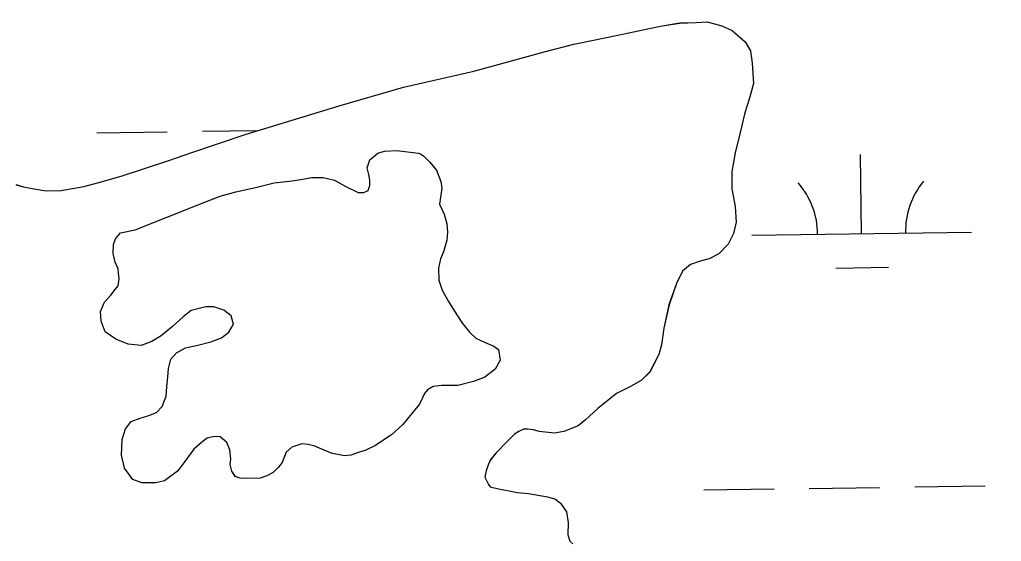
# Model space of a CAD drawing. Extents: x 3767014 to 3805179, y 361544 to 387384.
# Drawn here: x 3790849.2 to 3791295.9, y 369151.8 to 369389 of the extents above; entities that cross this region are included whole.
import ezdxf

# ---------------------------------------------------------------- set-up
doc = ezdxf.new("R2010")
doc.units = 0
for name, color, linetype in [('V-RIVR-EDGE', 7, 'Continuous'), ('V-TOPO-SHOR', 7, 'Continuous'), ('V-WETL-SWMP', 7, 'Continuous')]:
    doc.layers.add(name, color=color, linetype=linetype)

msp = doc.modelspace()

# ---------------------------------------------------------------- linework, layer by layer
at = {"layer": 'V-RIVR-EDGE'}
msp.add_spline([(3785266.865, 377529.211), (3785342.8, 377494.248), (3785391.258, 377467.439), (3785439.72, 377442.249), (3785475.246, 377418.707), (3785525.316, 377389.469), (3785575.383, 377359.422), (3785621.413, 377331.811), (3785722.351, 377269.288), (3785796.661, 377231.094), (3785852.385, 377199.415), (3785928.324, 377166.069), (3785964.678, 377149.804), (3786028.506, 377124.576), (3786060.018, 377113.175), (3786092.316, 377092.068), (3786117.34, 377073.405), (3786135.083, 377053.143), (3786154.458, 377039.347), (3786176.258, 377024.735), (3786206.946, 377006.867), (3786256.211, 376979.248), (3786328.098, 376942.677), (3786374.949, 376919.917), (3786491.265, 376862.208), (3786553.467, 376833.749), (3786619.713, 376805.279), (3786729.589, 376759.718), (3786796.656, 376736.099), (3786845.136, 376718.187), (3786867.767, 376712.469), (3787003.51, 376661.992), (3787089.16, 376631.048), (3787163.496, 376603.367), (3787230.559, 376578.13), (3787257.223, 376568.359), (3787300.044, 376551.27), (3787354.992, 376532.533), (3787409.127, 376512.181), (3787544.074, 376466.558), (3787612.756, 376442.126), (3787657.197, 376425.841), (3787730.724, 376398.162), (3787781.63, 376380.244), (3787834.96, 376361.511), (3787891.524, 376341.961), (3787940, 376322.432), (3787998.976, 376297.215), (3788050.697, 376281.721), (3788117.768, 376259.719), (3788176.757, 376240.164), (3788221.198, 376223.879), (3788259.981, 376209.226), (3788406.252, 376164.383), (3788541.215, 376125.23), (3788606.67, 376104.041), (3788679.39, 376077.173), (3788748.889, 376055.974), (3788871.693, 376005.528), (3788969.454, 375966.467), (3789047.013, 375933.926), (3789119.723, 375903.014), (3789155.253, 375881.09), (3789182.716, 375867.274), (3789214.225, 375854.256), (3789257.04, 375834.74), (3789281.286, 375828.21), (3789303.105, 375821.686), (3789328.955, 375809.491), (3789367.724, 375789.177), (3789414.577, 375767.225), (3789468.708, 375745.255), (3789509.105, 375728.981), (3789555.157, 375710.266), (3789585.849, 375694.015), (3789620.578, 375675.328), (3789681.97, 375646.062), (3789753.859, 375610.3), (3789792.633, 375591.603), (3789842.712, 375566.408), (3789897.64, 375539.584), (3789938.019, 375516.03), (3789968.727, 375506.25), (3790004.289, 375497.265), (3790030.972, 375494.773), (3790047.128, 375487.455), (3790077.007, 375469.589), (3790124.633, 375433.077), (3790192.442, 375382.768), (3790252.165, 375332.478), (3790290.91, 375302.459), (3790337.741, 375271.611), (3790406.357, 375220.491), (3790469.329, 375175.855), (3790570.248, 375106.054), (3790647.751, 375050.868), (3790691.367, 375028.115), (3790744.667, 374997.251), (3790806.838, 374955.852), (3790873.863, 374915.249), (3790932, 374877.903), (3791002.231, 374825.97), (3791052.265, 374782.175), (3791082.927, 374753.793), (3791131.331, 374705.149), (3791170.05, 374664.616), (3791192.631, 374638.681), (3791220.891, 374620.01), (3791288.67, 374557.569), (3791322.577, 374533.223), (3791362.944, 374504.817), (3791396.042, 374480.473), (3791434.785, 374449.645), (3791482.407, 374411.517), (3791534.052, 374365.291), (3791646.192, 374254.216), (3791707.514, 374196.644), (3791738.968, 374161.791), (3791773.65, 374123.694), (3791803.497, 374092.888), (3791829.321, 374070.18), (3791830.912, 374059.662), (3791837.316, 374032.958), (3791849.409, 374017.562), (3791884.123, 373992.405), (3791930.977, 373971.262), (3791954.393, 373955.838), (3791993.134, 373924.202), (3792026.979, 373874.785), (3792047.912, 373836.722), (3792063.186, 373799.482), (3792086.509, 373746.857), (3792112.249, 373690.181), (3792141.261, 373648.864), (3792158.993, 373624.558), (3792177.552, 373607.528), (3792214.702, 373586.409), (3792255.083, 373563.665), (3792301.119, 373538.48), (3792346.34, 373510.871), (3792382.671, 373485.71), (3792422.225, 373455.689), (3792479.537, 373411.875), (3792548.144, 373356.711), (3792619.168, 373298.307), (3792672.431, 373252.077), (3792709.534, 373212.357), (3792750.656, 373162.113), (3792839.385, 373068.08), (3792888.572, 373008.92), (3792945.027, 372945.699), (3792999.062, 372884.91), (3793053.898, 372820.884), (3793149.89, 372720.363), (3793208.761, 372653.092), (3793261.195, 372598.777), (3793315.232, 372538.796), (3793358.792, 372493.399), (3793409.592, 372432.618), (3793462.809, 372367.787), (3793498.283, 372323.219), (3793536.997, 372280.26), (3793578.124, 372232.443), (3793604.724, 372196.792), (3793668.438, 372125.466), (3793703.128, 372090.604), (3793760.41, 372034.66), (3793806.384, 371984.404), (3793839.438, 371942.268), (3793939.427, 371823.136), (3793981.333, 371763.186), (3794029.674, 371688.662), (3794050.609, 371651.408), (3794073.177, 371620.62), (3794178.796, 371488.535), (3794237.625, 371404.28), (3794268.243, 371358.106), (3794301.293, 371314.353), (3794332.724, 371269.794), (3794395.613, 371192), (3794429.476, 371149.862), (3794472.201, 371093.953), (3794523.788, 371024.274), (3794601.175, 370922.181), (3794640.679, 370871.942), (3794687.421, 370805.509), (3794733.389, 370752.828), (3794829.339, 370635.323), (3794895.463, 370557.521), (3794959.948, 370470.826), (3795013.158, 370403.569), (3795070.394, 370329.023), (3795159.854, 370203.448), (3795225.98, 370126.454), (3795296.13, 370041.363), (3795379.18, 369940.065), (3795459.001, 369841.201), (3795508.163, 369772.337), (3795554.103, 369708.333), (3795661.315, 369566.538), (3795715.338, 369500.897), (3795762.105, 369444.169), (3795798.366, 369390.703), (3795915.247, 369234.327), (3795963.601, 369165.465), (3796028.082, 369077.153), (3796043.387, 369052.853), (3796054.672, 369037.459), (3796077.242, 369007.48), (3796148.213, 368927.239), (3796183.677, 368878.627), (3796226.382, 368814.631), (3796275.531, 368740.105), (3796314.222, 368688.25), (3796353.714, 368633.158), (3796401.268, 368567.533), (3796456.873, 368487.33), (3796513.292, 368409.551), (3796545.533, 368365.8), (3796626.113, 368246.716), (3796670.449, 368188.377), (3796704.298, 368140.578), (3796751.041, 368074.145), (3796787.308, 368023.105), (3796838.907, 367958.278), (3796844.528, 367942.09), (3796845.295, 367925.104), (3796846.094, 367921.059), (3796852.559, 367919.425), (3796863.071, 367918.59), (3796875.166, 367904.003), (3796903.398, 367874.01), (3796931.629, 367844.017), (3796952.579, 367812.424), (3796982.392, 367767.87), (3797007.371, 367730.606), (3797037.194, 367690.095), (3797062.185, 367657.684), (3797075.869, 367631.77), (3797095.223, 367609.078), (3797126.665, 367569.372), (3797156.484, 367527.244), (3797212.099, 367451.085), (3797254.808, 367388.706), (3797302.183, 367327.228)], degree=3, dxfattribs=at)
at = {"layer": 'V-TOPO-SHOR'}
for points in [[(3790847.377, 369313.977), (3790850.965, 369312.945), (3790854.807, 369312.169), (3790861.215, 369311.13), (3790868.137, 369311.372), (3790878.398, 369313.148), (3790886.862, 369315.439), (3790895.841, 369317.985), (3790905.075, 369321.043), (3790916.622, 369324.866), (3790927.14, 369328.434), (3790951.77, 369336.847), (3790994.61, 369349.84), (3791023.853, 369358.243), (3791055.917, 369365.615), (3791088.494, 369374.524), (3791101.319, 369377.832), (3791110.295, 369379.609), (3791121.326, 369381.895), (3791128.508, 369383.419), (3791135.688, 369384.942), (3791141.588, 369386.214), (3791149.539, 369387.48), (3791156.973, 369387.722), (3791162.101, 369387.967), (3791168.763, 369386.161), (3791173.375, 369384.101), (3791179.261, 369378.96), (3791181.817, 369374.854), (3791182.575, 369369.212), (3791183.071, 369359.981), (3791181.262, 369353.319), (3791179.198, 369346.657), (3791177.129, 369337.689), (3791174.805, 369328.463), (3791173.249, 369320.004), (3791173.234, 369312.056), (3791174.756, 369304.108), (3791175.256, 369296.928), (3791173.963, 369291.801), (3791171.647, 369286.935), (3791167.279, 369282.585), (3791162.916, 369280.286), (3791158.812, 369279.27), (3791154.452, 369277.74), (3791150.856, 369274.67), (3791148.023, 369269.036), (3791144.673, 369259.3), (3791142.344, 369248.791), (3791141.304, 369241.101), (3791140.014, 369236.745), (3791135.895, 369228.807), (3791132.043, 369224.967), (3791127.164, 369222.157), (3791120.75, 369219.093), (3791112.275, 369212.187), (3791106.625, 369207.072), (3791103.287, 369204.258), (3791096.872, 369201.708), (3791092.512, 369200.946), (3791085.59, 369201.728), (3791083.03, 369202.502), (3791080.21, 369202.765), (3791078.416, 369202.769), (3791076.362, 369201.747), (3791074.308, 369200.469), (3791070.969, 369197.143), (3791066.087, 369192.025), (3791063.519, 369188.953), (3791062.489, 369186.905), (3791061.456, 369183.829), (3791060.938, 369181.011), (3791062.47, 369177.675), (3791063.236, 369176.646), (3791067.08, 369175.614), (3791071.95, 369174.834), (3791075.538, 369174.06), (3791080.665, 369173.536), (3791084.253, 369173.017), (3791089.379, 369171.981), (3791092.967, 369170.949), (3791095.271, 369169.149), (3791098.083, 369165.299), (3791098.843, 369160.424)], [(3790901.692, 369293.382), (3790929.893, 369304.599), (3790940.403, 369308.679), (3790947.579, 369310.713), (3790956.55, 369312.744), (3790965.008, 369314.778), (3790973.206, 369315.786), (3790978.074, 369316.545), (3790981.918, 369317.305), (3790987.298, 369317.297), (3790992.418, 369316.005), (3790997.536, 369313.176), (3791003.166, 369310.348), (3791005.728, 369310.344), (3791007.78, 369311.364), (3791008.552, 369313.668), (3791008.559, 369315.974), (3791008.051, 369318.536), (3791007.289, 369321.61), (3791008.577, 369325.194), (3791012.167, 369328.262), (3791015.243, 369329.282), (3791020.881, 369329.526), (3791030.611, 369328.225), (3791031.635, 369327.967), (3791033.171, 369326.941), (3791035.727, 369324.373), (3791038.795, 369320.525), (3791040.833, 369315.396), (3791041.341, 369312.322), (3791040.563, 369307.2), (3791040.303, 369305.152), (3791042.342, 369300.536), (3791043.614, 369296.178), (3791043.862, 369292.336), (3791043.6, 369288.752), (3791042.052, 369283.374), (3791040.765, 369280.304), (3791039.731, 369275.95), (3791039.979, 369270.57), (3791041.507, 369265.956), (3791044.313, 369260.827), (3791047.888, 369255.183), (3791050.698, 369250.823), (3791054.02, 369246.719), (3791056.832, 369244.151), (3791060.672, 369242.35), (3791065.024, 369240.548), (3791067.07, 369239.008), (3791067.83, 369234.14), (3791065.516, 369230.044), (3791060.897, 369226.468), (3791055.769, 369224.428), (3791048.593, 369222.651), (3791041.165, 369222.663), (3791037.321, 369222.159), (3791034.757, 369220.627), (3791033.473, 369219.093), (3791031.156, 369214.229), (3791023.454, 369204.768), (3791018.577, 369200.422), (3791011.139, 369195.314), (3791006.781, 369193.272), (3791003.449, 369192.254), (3790999.859, 369190.98), (3790997.041, 369190.731), (3790993.969, 369191.249), (3790991.407, 369191.765), (3790987.825, 369193.309), (3790983.473, 369195.111), (3790980.401, 369195.885), (3790977.583, 369196.148), (3790972.968, 369194.62), (3790970.402, 369192.32), (3790968.6, 369187.712), (3790966.804, 369185.41), (3790964.494, 369183.108), (3790961.672, 369181.576), (3790958.596, 369180.558), (3790952.703, 369180.314), (3790949.373, 369180.577), (3790947.325, 369181.349), (3790945.794, 369183.657), (3790945.032, 369186.733), (3790945.292, 369189.295), (3790944.788, 369193.393), (3790943.514, 369196.725), (3790940.444, 369199.293), (3790937.626, 369199.555), (3790934.552, 369198.794), (3790931.986, 369196.75), (3790928.394, 369193.682), (3790924.283, 369188.054), (3790920.945, 369183.706), (3790915.045, 369179.362), (3790911.201, 369178.344), (3790904.797, 369178.359), (3790900.701, 369179.903), (3790896.869, 369185.033), (3790895.599, 369190.927)], [(3790895.599, 369190.927), (3790895.869, 369198.099), (3790897.416, 369202.965), (3790899.984, 369206.289), (3790904.086, 369207.819), (3790907.93, 369209.093), (3790911.52, 369210.367), (3790914.086, 369213.179), (3790915.889, 369217.787), (3790916.155, 369222.141), (3790916.673, 369226.495), (3790916.937, 369230.337), (3790917.971, 369234.689), (3790920.54, 369237.503), (3790924.642, 369239.799), (3790930.28, 369241.068), (3790936.174, 369242.594), (3790941.044, 369244.378), (3790944.38, 369246.934), (3790946.437, 369250.516), (3790945.421, 369254.36), (3790942.095, 369256.928), (3790937.487, 369258.474), (3790933.901, 369258.483), (3790927.237, 369256.701), (3790923.644, 369253.891), (3790918.768, 369249.545), (3790913.638, 369245.201), (3790909.278, 369242.647), (3790904.408, 369240.864), (3790898.515, 369241.388), (3790892.886, 369243.704), (3790888.024, 369247.044), (3790886.24, 369251.915), (3790885.994, 369256.271), (3790887.794, 369260.621), (3790890.618, 369263.691), (3790892.673, 369266.246), (3790893.957, 369268.038), (3790894.475, 369271.11), (3790894.225, 369273.929), (3790893.973, 369275.723), (3790892.697, 369278.801), (3790891.679, 369282.645), (3790891.943, 369286.743), (3790892.718, 369289.303), (3790895.03, 369292.117), (3790901.692, 369293.382)], [(3791098.843, 369160.424), (3791098.574, 369154.784), (3791099.594, 369151.964), (3791100.874, 369150.68)]]:
    msp.add_lwpolyline(points, dxfattribs=at)
at = {"layer": 'V-WETL-SWMP'}
for p, q in [((3791121.322, 369381.893), (3791135.685, 369384.94)), ((3791135.685, 369384.94), (3791141.585, 369386.211)), ((3791141.585, 369386.211), (3791149.535, 369387.477)), ((3791149.535, 369387.477), (3791156.971, 369387.719)), ((3791156.971, 369387.719), (3791162.099, 369387.965)), ((3791162.099, 369387.965), (3791168.761, 369386.157)), ((3791168.761, 369386.157), (3791173.372, 369384.097)), ((3791110.293, 369379.607), (3791121.322, 369381.893)), ((3791173.372, 369384.097), (3791179.259, 369378.958)), ((3791088.491, 369374.522), (3791101.316, 369377.83)), ((3791101.316, 369377.83), (3791110.293, 369379.607)), ((3791179.259, 369378.958), (3791181.814, 369374.851)), ((3791055.913, 369365.613), (3791088.491, 369374.522)), ((3791181.814, 369374.851), (3791182.572, 369369.209)), ((3791182.572, 369369.209), (3791183.067, 369359.978)), ((3791023.851, 369358.24), (3791055.913, 369365.613)), ((3790994.607, 369349.837), (3791023.851, 369358.24)), ((3791183.067, 369359.978), (3791181.259, 369353.316)), ((3791181.259, 369353.316), (3791179.195, 369346.654)), ((3790951.766, 369336.846), (3790994.607, 369349.837)), ((3791179.195, 369346.654), (3791177.127, 369337.685)), ((3790884.333, 369337.577), (3790916.33, 369338.022)), ((3790927.137, 369328.433), (3790951.766, 369336.846)), ((3790932.328, 369338.244), (3790957.532, 369338.594)), ((3791177.127, 369337.685), (3791174.801, 369328.46)), ((3790916.618, 369324.864), (3790927.137, 369328.433)), ((3791174.801, 369328.46), (3791173.246, 369320.002)), ((3791232.32, 369291.665), (3791231.82, 369327.661)), ((3790895.837, 369317.983), (3790916.618, 369324.864)), ((3790886.859, 369315.437), (3790895.837, 369317.983)), ((3791173.246, 369320.002), (3791173.231, 369312.055)), ((3790847.375, 369313.976), (3790850.962, 369312.943)), ((3790850.962, 369312.943), (3790854.806, 369312.167)), ((3790868.136, 369311.371), (3790878.394, 369313.146)), ((3790878.394, 369313.146), (3790886.859, 369315.437)), ((3790854.806, 369312.167), (3790861.214, 369311.128)), ((3790861.214, 369311.128), (3790868.136, 369311.371)), ((3791173.231, 369312.055), (3791174.753, 369304.105)), ((3791174.753, 369304.105), (3791175.252, 369296.925)), ((3791175.252, 369296.925), (3791173.96, 369291.8)), ((3791173.96, 369291.8), (3791171.643, 369286.933)), ((3791182.325, 369290.97), (3791282.315, 369292.359)), ((3791171.643, 369286.933), (3791167.276, 369282.583)), ((3791167.276, 369282.583), (3791162.913, 369280.284)), ((3791154.448, 369277.737), (3791150.852, 369274.668)), ((3791158.809, 369279.267), (3791154.448, 369277.737)), ((3791162.913, 369280.284), (3791158.809, 369279.267)), ((3791150.852, 369274.668), (3791148.021, 369269.033)), ((3791220.536, 369276.068), (3791244.533, 369276.402)), ((3791148.021, 369269.033), (3791144.669, 369259.297)), ((3791144.669, 369259.297), (3791142.341, 369248.79)), ((3791142.341, 369248.79), (3791141.3, 369241.1)), ((3791140.01, 369236.744), (3791135.892, 369228.805)), ((3791141.3, 369241.1), (3791140.01, 369236.744)), ((3791135.892, 369228.805), (3791132.039, 369224.966)), ((3791132.039, 369224.966), (3791127.162, 369222.156)), ((3791120.747, 369219.092), (3791112.273, 369212.186)), ((3791127.162, 369222.156), (3791120.747, 369219.092)), ((3791112.273, 369212.186), (3791106.622, 369207.069)), ((3791106.622, 369207.069), (3791103.284, 369204.256)), ((3791076.359, 369201.745), (3791074.305, 369200.467)), ((3791078.412, 369202.766), (3791076.359, 369201.745)), ((3791080.206, 369202.763), (3791078.412, 369202.766)), ((3791083.026, 369202.501), (3791080.206, 369202.763)), ((3791085.588, 369201.727), (3791083.026, 369202.501)), ((3791092.509, 369200.944), (3791085.588, 369201.727)), ((3791096.869, 369201.705), (3791092.509, 369200.944)), ((3791103.284, 369204.256), (3791096.869, 369201.705)), ((3791070.966, 369197.14), (3791066.084, 369192.022)), ((3791074.305, 369200.467), (3791070.966, 369197.14)), ((3791063.515, 369188.951), (3791062.485, 369186.902)), ((3791066.084, 369192.022), (3791063.515, 369188.951)), ((3791061.454, 369183.827), (3791060.935, 369181.008)), ((3791062.485, 369186.902), (3791061.454, 369183.827)), ((3791060.935, 369181.008), (3791062.467, 369177.672)), ((3791062.467, 369177.672), (3791063.234, 369176.645)), ((3791063.234, 369176.645), (3791067.078, 369175.612)), ((3791067.078, 369175.612), (3791071.948, 369174.833)), ((3791071.948, 369174.833), (3791075.535, 369174.057)), ((3791160.523, 369175.224), (3791192.52, 369175.669)), ((3791208.518, 369175.891), (3791240.515, 369176.335)), ((3791256.513, 369176.558), (3791288.51, 369177.002)), ((3791075.535, 369174.057), (3791080.662, 369173.534)), ((3791080.662, 369173.534), (3791084.25, 369173.015)), ((3791084.25, 369173.015), (3791089.376, 369171.979)), ((3791089.376, 369171.979), (3791092.963, 369170.946)), ((3791092.963, 369170.946), (3791095.267, 369169.147)), ((3791095.267, 369169.147), (3791098.08, 369165.296)), ((3791098.08, 369165.296), (3791098.839, 369160.423)), ((3791098.839, 369160.423), (3791098.572, 369154.783)), ((3791098.572, 369154.783), (3791099.592, 369151.961)), ((3791099.592, 369151.961), (3791100.871, 369150.677))]:
    msp.add_line(p, q, dxfattribs=at)
for points in [[(3790895.599, 369190.928), (3790895.869, 369198.1), (3790897.416, 369202.965), (3790899.984, 369206.29), (3790904.086, 369207.819), (3790907.931, 369209.092), (3790911.52, 369210.366), (3790914.087, 369213.179), (3790915.889, 369217.786), (3790916.154, 369222.14), (3790916.674, 369226.494), (3790916.938, 369230.336), (3790917.971, 369234.689), (3790920.539, 369237.502), (3790924.642, 369239.799), (3790930.28, 369241.069), (3790936.175, 369242.595), (3790941.045, 369244.378), (3790944.381, 369246.933), (3790946.437, 369250.516), (3790945.42, 369254.36), (3790942.095, 369256.929), (3790937.487, 369258.475), (3790933.9, 369258.482), (3790927.237, 369256.701), (3790923.645, 369253.891), (3790918.769, 369249.545), (3790913.637, 369245.201), (3790909.277, 369242.647), (3790904.407, 369240.864), (3790898.516, 369241.388), (3790892.885, 369243.704), (3790888.024, 369247.044), (3790886.24, 369251.915), (3790885.993, 369256.27), (3790887.794, 369260.621), (3790890.618, 369263.69), (3790892.673, 369266.247), (3790893.957, 369268.038), (3790894.475, 369271.111), (3790894.225, 369273.929), (3790893.972, 369275.723), (3790892.697, 369278.8), (3790891.68, 369282.644), (3790891.944, 369286.742), (3790892.718, 369289.302), (3790895.029, 369292.116), (3790901.692, 369293.383), (3790929.892, 369304.6), (3790940.403, 369308.678), (3790947.58, 369310.713), (3790956.549, 369312.745), (3790965.007, 369314.778), (3790973.206, 369315.786), (3790978.075, 369316.545), (3790981.919, 369317.306), (3790987.299, 369317.296), (3790992.419, 369316.005), (3790997.537, 369313.177), (3791003.167, 369310.348), (3791005.729, 369310.343), (3791007.78, 369311.364), (3791008.553, 369313.668), (3791008.558, 369315.973), (3791008.051, 369318.536), (3791007.288, 369321.611), (3791008.576, 369325.195), (3791012.168, 369328.262), (3791015.244, 369329.281), (3791020.881, 369329.526), (3791030.612, 369328.226), (3791031.636, 369327.968), (3791033.171, 369326.94), (3791035.728, 369324.373), (3791038.795, 369320.525), (3791040.834, 369315.397), (3791041.34, 369312.322), (3791040.562, 369307.201), (3791040.302, 369305.152), (3791042.342, 369300.537), (3791043.614, 369296.179), (3791043.863, 369292.336), (3791043.6, 369288.751), (3791042.052, 369283.374), (3791040.765, 369280.303), (3791039.732, 369275.95), (3791039.978, 369270.57), (3791041.506, 369265.956), (3791044.313, 369260.827), (3791047.889, 369255.184), (3791050.698, 369250.824), (3791054.02, 369246.719), (3791056.833, 369244.151), (3791060.672, 369242.351), (3791065.023, 369240.549), (3791067.07, 369239.008), (3791067.829, 369234.139), (3791065.515, 369230.045), (3791060.897, 369226.468), (3791055.77, 369224.429), (3791048.593, 369222.65)], [(3791048.593, 369222.65), (3791041.165, 369222.664), (3791037.321, 369222.159), (3791034.756, 369220.627), (3791033.473, 369219.093), (3791031.157, 369214.23), (3791023.454, 369204.767), (3791018.578, 369200.422), (3791011.139, 369195.313), (3791006.78, 369193.272), (3791003.448, 369192.254), (3790999.859, 369190.98), (3790997.041, 369190.73), (3790993.968, 369191.248), (3790991.407, 369191.765), (3790987.824, 369193.309), (3790983.473, 369195.111), (3790980.4, 369195.885), (3790977.583, 369196.147), (3790972.969, 369194.619), (3790970.403, 369192.319), (3790968.601, 369187.711), (3790966.803, 369185.409), (3790964.493, 369183.108), (3790961.672, 369181.577), (3790958.596, 369180.558), (3790952.704, 369180.314), (3790949.374, 369180.576), (3790947.326, 369181.349), (3790945.794, 369183.657), (3790945.031, 369186.733), (3790945.292, 369189.294), (3790944.788, 369193.394), (3790943.514, 369196.726), (3790940.445, 369199.294), (3790937.627, 369199.556), (3790934.552, 369198.793), (3790931.986, 369196.749), (3790928.394, 369193.682), (3790924.284, 369188.054), (3790920.946, 369183.706), (3790915.045, 369179.363), (3790911.201, 369178.345), (3790904.796, 369178.358), (3790900.701, 369179.903), (3790896.868, 369185.034), (3790895.599, 369190.928)]]:
    msp.add_lwpolyline(points, dxfattribs=at)
for centre, start, end in [((3791177.076, 369291.372), 0.02404, 41.5677), ((3791287.551, 369292.907), 140.02403, 181.56769)]:
    msp.add_arc(centre, 35.246, start, end, dxfattribs=at)

doc.saveas('drawing.dxf')
